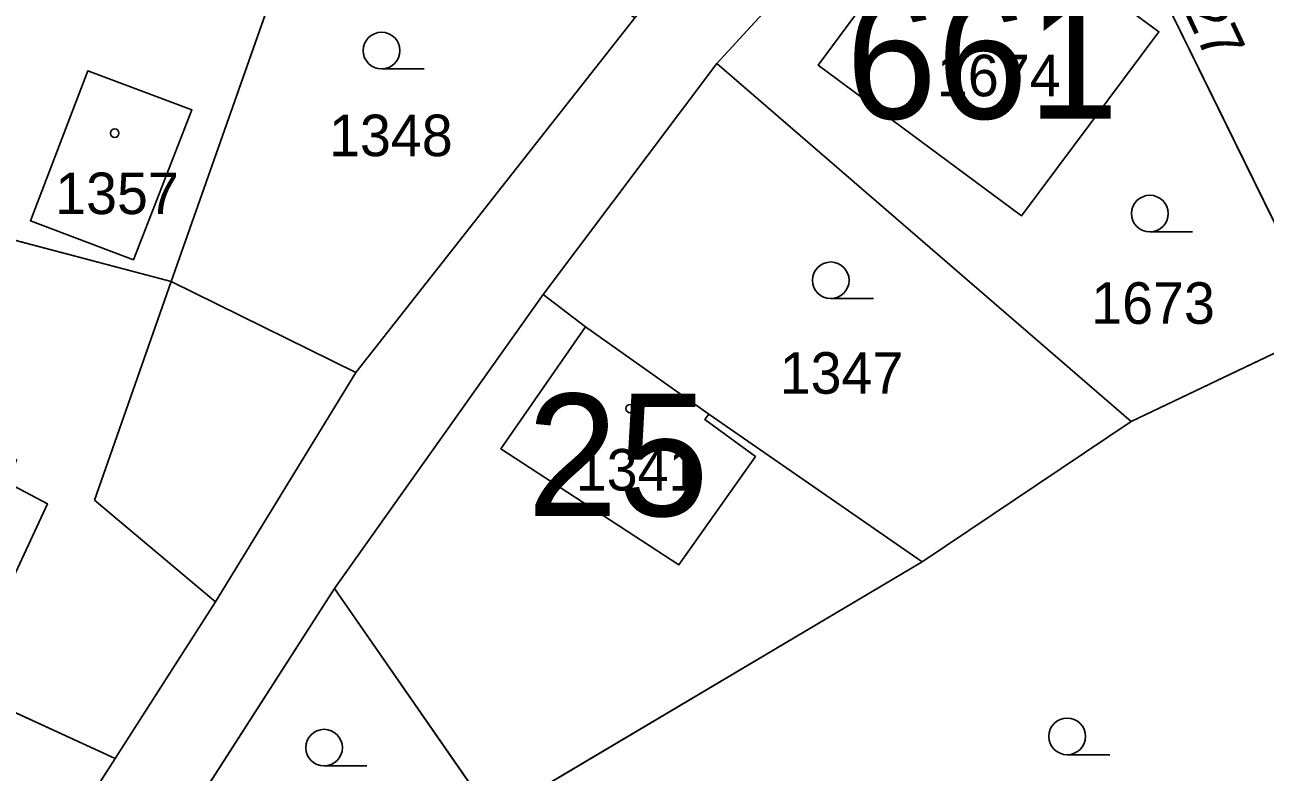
# Model space of a CAD drawing. Extents: x -689422 to -685210, y -987725 to -982160.
# Drawn here: x -686942.1 to -686891.3, y -985264.8 to -985234.2 of the extents above; entities that cross this region are included whole.
import ezdxf

# ---------------------------------------------------------------- set-up
doc = ezdxf.new("R2010")
doc.units = 0
for name, color, linetype in [('KN_Budovy', 7, 'Continuous'), ('KN_Budovy_cisla_domovni', 7, 'Continuous'), ('KN_Hranice_parcel', 7, 'Continuous'), ('KN_Hranice_parcel_vnitrni_kresba', 7, 'Continuous'), ('KN_Parcelni cisla', 7, 'Continuous'), ('KN_Polygon parcely', 7, 'Continuous'), ('KN_POZEMKY_OSTATNI PLOCHA', 7, 'Continuous'), ('KN_POZEMKY_ZAHRADA', 7, 'Continuous'), ('KN_POZEMKY_ZASTAVENA PLOCHA', 7, 'Continuous'), ('KN_VYUZITI_16_ostatni plocha_silnice', 7, 'Continuous'), ('KN_VYUZITI_17_ostatni plocha_ostatni komunikace', 7, 'Continuous'), ('KN_Značky budov', 7, 'Continuous'), ('KN_Značky kultur', 7, 'Continuous')]:
    doc.layers.add(name, color=color, linetype=linetype)

msp = doc.modelspace()

# ---------------------------------------------------------------- linework, layer by layer
at = {"layer": 'KN_Budovy'}
for points in [[(-686895.69, -985234.48), (-686904.05, -985228.32), (-686909.63, -985235.84), (-686901.31, -985242.01)], [(-686939.5, -985236.08), (-686941.84, -985242.21), (-686937.63, -985243.81), (-686935.24, -985237.68)], [(-686919.14, -985246.55), (-686922.6, -985251.55), (-686915.32, -985256.29), (-686912.19, -985251.86), (-686914.26, -985250.35), (-686914.1, -985250.13)], [(-686945.72, -985248.58), (-686946.41, -985250.12), (-686950.16, -985248.44), (-686954.08, -985257), (-686946.36, -985260.55), (-686944.67, -985256.94), (-686942.97, -985257.73), (-686941.15, -985253.79), (-686942.76, -985252.93), (-686942.41, -985251.99), (-686943.91, -985251.3), (-686943.23, -985249.69)]]:
    msp.add_lwpolyline(points, close=True, dxfattribs=at)
at = {"layer": 'KN_Hranice_parcel'}
for p, q in [((-686913.77, -985235.78), (-686901, -985221.85)), ((-686931.13, -985230.6), (-686936.08, -985244.7)), ((-686917.12, -985233.91), (-686928.53, -985248.42)), ((-686920.87, -985245.23), (-686913.77, -985235.78)), ((-686896.83, -985250.43), (-686913.77, -985235.78)), ((-686936.08, -985244.7), (-686952.29, -985240.42)), ((-686936.08, -985244.7), (-686928.53, -985248.42)), ((-686929.41, -985257.26), (-686920.87, -985245.23)), ((-686885.39, -985244.97), (-686896.83, -985250.43)), ((-686896.83, -985250.43), (-686905.37, -985256.17)), ((-686905.37, -985256.17), (-686922.93, -985266.59)), ((-686922.93, -985266.59), (-686929.41, -985257.26)), ((-686938.38, -985264.22), (-686948.21, -985279.54))]:
    msp.add_line(p, q, dxfattribs=at)
for points in [[(-686901, -985221.85), (-686889.04, -985246.21), (-686885.72, -985244.45)], [(-686901.31, -985242.01), (-686909.63, -985235.84), (-686904.05, -985228.32), (-686895.69, -985234.48), (-686901.31, -985242.01)], [(-686935.24, -985237.68), (-686939.5, -985236.08), (-686941.84, -985242.21), (-686937.63, -985243.81), (-686935.24, -985237.68)], [(-686905.37, -985256.17), (-686914.1, -985250.13), (-686919.14, -985246.55), (-686920.87, -985245.23)], [(-686954.98, -985246.31), (-686954.08, -985257), (-686946.36, -985260.55), (-686938.38, -985264.22)], [(-686928.53, -985248.42), (-686934.27, -985257.8), (-686938.38, -985264.22)], [(-686935.39, -985273.86), (-686937.84, -985270.4), (-686929.41, -985257.26)]]:
    msp.add_lwpolyline(points, dxfattribs=at)
at = {"layer": 'KN_Hranice_parcel_vnitrni_kresba'}
for p, q in [((-686939.22, -985253.65), (-686936.08, -985244.7)), ((-686922.6, -985251.55), (-686919.14, -985246.55)), ((-686914.1, -985250.13), (-686914.26, -985250.35)), ((-686914.26, -985250.35), (-686912.19, -985251.86)), ((-686915.32, -985256.29), (-686922.6, -985251.55)), ((-686912.19, -985251.86), (-686915.32, -985256.29)), ((-686941.15, -985253.79), (-686942.76, -985252.93)), ((-686942.97, -985257.73), (-686941.15, -985253.79)), ((-686934.27, -985257.8), (-686939.22, -985253.65))]:
    msp.add_line(p, q, dxfattribs=at)
at = {"layer": 'KN_Polygon parcely'}
for points in [[(-686962.02, -985242.93), (-686957.89, -985234.01), (-686950.83, -985237.24), (-686952.29, -985240.42), (-686936.08, -985244.7), (-686931.13, -985230.6), (-686954.7, -985216.52), (-686965.46, -985241.91), (-686969.15, -985250.6), (-686962.81, -985252.28), (-686960.09, -985253.86), (-686960.36, -985264.63), (-686958.37, -985267.98), (-686948.21, -985279.54), (-686938.38, -985264.22), (-686946.36, -985260.55), (-686954.08, -985257), (-686954.98, -985246.31)], [(-686901, -985221.85), (-686889.04, -985246.21), (-686885.72, -985244.45), (-686886.95, -985240.96), (-686888.93, -985236.41), (-686891.03, -985231.81), (-686893.24, -985227.36), (-686895.63, -985222.98), (-686894.89, -985222.56), (-686898.18, -985217.45)], [(-686913.77, -985235.78), (-686896.83, -985250.43), (-686885.39, -985244.97), (-686885.72, -985244.45), (-686889.04, -985246.21), (-686901, -985221.85)], [(-686929.47, -985225.58), (-686931.13, -985230.6), (-686936.08, -985244.7), (-686928.53, -985248.42), (-686917.12, -985233.91)], [(-686901.31, -985242.01), (-686909.63, -985235.84), (-686904.05, -985228.32), (-686895.69, -985234.48)], [(-686901.31, -985242.01), (-686895.69, -985234.48), (-686904.05, -985228.32), (-686909.63, -985235.84)], [(-686935.24, -985237.68), (-686939.5, -985236.08), (-686941.84, -985242.21), (-686937.63, -985243.81)], [(-686935.24, -985237.68), (-686937.63, -985243.81), (-686941.84, -985242.21), (-686939.5, -985236.08)], [(-686896.83, -985250.43), (-686913.77, -985235.78), (-686920.87, -985245.23), (-686919.14, -985246.55), (-686914.1, -985250.13), (-686905.37, -985256.17)], [(-686938.38, -985264.22), (-686934.27, -985257.8), (-686928.53, -985248.42), (-686936.08, -985244.7), (-686952.29, -985240.42), (-686954.98, -985246.31), (-686954.08, -985257), (-686946.36, -985260.55)], [(-686914.1, -985250.13), (-686919.14, -985246.55), (-686920.87, -985245.23), (-686929.41, -985257.26), (-686922.93, -985266.59), (-686905.37, -985256.17)], [(-686914.47, -985284.84), (-686876.94, -985266.67), (-686882.9, -985251.78), (-686885.39, -985244.97), (-686896.83, -985250.43), (-686905.37, -985256.17), (-686922.93, -985266.59), (-686915.85, -985281.86)], [(-686922.93, -985266.59), (-686929.41, -985257.26), (-686937.84, -985270.4), (-686935.39, -985273.86)]]:
    msp.add_lwpolyline(points, close=True, dxfattribs=at)
msp.add_lwpolyline([(-686937.84, -985270.4), (-686929.41, -985257.26), (-686920.87, -985245.23), (-686913.77, -985235.78), (-686901, -985221.85), (-686904.93, -985223.06), (-686904.24, -985217.1), (-686906.34, -985217.84), (-686912.12, -985226.91), (-686915.03, -985231.19), (-686917.12, -985233.91), (-686928.53, -985248.42), (-686934.27, -985257.8), (-686938.38, -985264.22), (-686948.21, -985279.54)], dxfattribs=at)
at = {"layer": 'KN_POZEMKY_OSTATNI PLOCHA'}
for p, q in [((-686901, -985221.85), (-686913.77, -985235.78)), ((-686889.04, -985246.21), (-686901, -985221.85)), ((-686928.53, -985248.42), (-686917.12, -985233.91)), ((-686913.77, -985235.78), (-686920.87, -985245.23)), ((-686920.87, -985245.23), (-686929.41, -985257.26)), ((-686934.27, -985257.8), (-686928.53, -985248.42)), ((-686929.41, -985257.26), (-686937.84, -985270.4)), ((-686938.38, -985264.22), (-686934.27, -985257.8)), ((-686948.21, -985279.54), (-686938.38, -985264.22))]:
    msp.add_line(p, q, dxfattribs=at)
at = {"layer": 'KN_POZEMKY_ZAHRADA'}
for p, q in [((-686913.77, -985235.78), (-686901, -985221.85)), ((-686901, -985221.85), (-686889.04, -985246.21)), ((-686904.05, -985228.32), (-686909.63, -985235.84)), ((-686895.69, -985234.48), (-686904.05, -985228.32)), ((-686936.08, -985244.7), (-686931.13, -985230.6)), ((-686931.13, -985230.6), (-686936.08, -985244.7)), ((-686917.12, -985233.91), (-686928.53, -985248.42)), ((-686901.31, -985242.01), (-686895.69, -985234.48)), ((-686939.5, -985236.08), (-686941.84, -985242.21)), ((-686935.24, -985237.68), (-686939.5, -985236.08)), ((-686920.87, -985245.23), (-686913.77, -985235.78)), ((-686896.83, -985250.43), (-686913.77, -985235.78)), ((-686913.77, -985235.78), (-686896.83, -985250.43)), ((-686909.63, -985235.84), (-686901.31, -985242.01)), ((-686937.63, -985243.81), (-686935.24, -985237.68)), ((-686936.08, -985244.7), (-686952.29, -985240.42)), ((-686941.84, -985242.21), (-686937.63, -985243.81)), ((-686928.53, -985248.42), (-686936.08, -985244.7)), ((-686919.14, -985246.55), (-686920.87, -985245.23)), ((-686885.39, -985244.97), (-686896.83, -985250.43)), ((-686896.83, -985250.43), (-686885.39, -985244.97)), ((-686914.1, -985250.13), (-686919.14, -985246.55)), ((-686905.37, -985256.17), (-686914.1, -985250.13)), ((-686905.37, -985256.17), (-686896.83, -985250.43)), ((-686896.83, -985250.43), (-686905.37, -985256.17)), ((-686922.93, -985266.59), (-686905.37, -985256.17)), ((-686937.84, -985270.4), (-686929.41, -985257.26)), ((-686929.41, -985257.26), (-686922.93, -985266.59)), ((-686946.36, -985260.55), (-686938.38, -985264.22)), ((-686938.38, -985264.22), (-686948.21, -985279.54))]:
    msp.add_line(p, q, dxfattribs=at)
at = {"layer": 'KN_POZEMKY_ZASTAVENA PLOCHA'}
for p, q in [((-686909.63, -985235.84), (-686904.05, -985228.32)), ((-686904.05, -985228.32), (-686895.69, -985234.48)), ((-686895.69, -985234.48), (-686901.31, -985242.01)), ((-686941.84, -985242.21), (-686939.5, -985236.08)), ((-686939.5, -985236.08), (-686935.24, -985237.68)), ((-686901.31, -985242.01), (-686909.63, -985235.84)), ((-686935.24, -985237.68), (-686937.63, -985243.81)), ((-686952.29, -985240.42), (-686936.08, -985244.7)), ((-686937.63, -985243.81), (-686941.84, -985242.21)), ((-686936.08, -985244.7), (-686928.53, -985248.42)), ((-686929.41, -985257.26), (-686920.87, -985245.23)), ((-686920.87, -985245.23), (-686919.14, -985246.55)), ((-686919.14, -985246.55), (-686914.1, -985250.13)), ((-686928.53, -985248.42), (-686934.27, -985257.8)), ((-686914.1, -985250.13), (-686905.37, -985256.17)), ((-686905.37, -985256.17), (-686922.93, -985266.59)), ((-686922.93, -985266.59), (-686929.41, -985257.26)), ((-686934.27, -985257.8), (-686938.38, -985264.22)), ((-686938.38, -985264.22), (-686946.36, -985260.55))]:
    msp.add_line(p, q, dxfattribs=at)
at = {"layer": 'KN_VYUZITI_16_ostatni plocha_silnice'}
msp.add_line((-686889.04, -985246.21), (-686901, -985221.85), dxfattribs=at)
at = {"layer": 'KN_VYUZITI_17_ostatni plocha_ostatni komunikace'}
for p, q in [((-686901, -985221.85), (-686913.77, -985235.78)), ((-686928.53, -985248.42), (-686917.12, -985233.91)), ((-686913.77, -985235.78), (-686920.87, -985245.23)), ((-686920.87, -985245.23), (-686929.41, -985257.26)), ((-686934.27, -985257.8), (-686928.53, -985248.42)), ((-686929.41, -985257.26), (-686937.84, -985270.4)), ((-686938.38, -985264.22), (-686934.27, -985257.8)), ((-686948.21, -985279.54), (-686938.38, -985264.22))]:
    msp.add_line(p, q, dxfattribs=at)
at = {"layer": 'KN_Značky budov'}
for centre in [(-686938.397, -985238.629), (-686917.317, -985249.899)]:
    msp.add_circle(centre, 0.175, dxfattribs=at)
at = {"layer": 'KN_Značky kultur'}
for p, q in [((-686927.483, -985236), (-686925.733, -985236)), ((-686896.063, -985242.67), (-686894.313, -985242.67)), ((-686909.113, -985245.4), (-686907.363, -985245.4)), ((-686899.443, -985264.06), (-686897.693, -985264.06)), ((-686929.833, -985264.52), (-686928.083, -985264.52))]:
    msp.add_line(p, q, dxfattribs=at)
for centre in [(-686927.483, -985235.25), (-686896.063, -985241.92), (-686909.113, -985244.65), (-686899.443, -985263.31), (-686929.833, -985263.77)]:
    msp.add_circle(centre, 0.75, dxfattribs=at)

# ---------------------------------------------------------------- texts
at = {"layer": 'KN_Budovy_cisla_domovni'}
for s, p in [('661', (-686908.49, -985238.039)), ('25', (-686921.535, -985254.294))]:
    msp.add_text(s, height=5, dxfattribs=at).set_placement(p)
at = {"layer": 'KN_Parcelni cisla'}
msp.add_text('1327', height=1.7, rotation=295, dxfattribs=at).set_placement((-686895.79, -985231.249))
for s, p in [('1674', (-686904.77, -985237.12)), ('1348', (-686929.63, -985239.57)), ('1357', (-686940.83, -985241.94)), ('1673', (-686898.46, -985246.43)), ('1347', (-686911.2, -985249.29)), ('1341', (-686919.54, -985253.25))]:
    msp.add_text(s, height=1.7, dxfattribs=at).set_placement(p)

doc.saveas('drawing.dxf')
